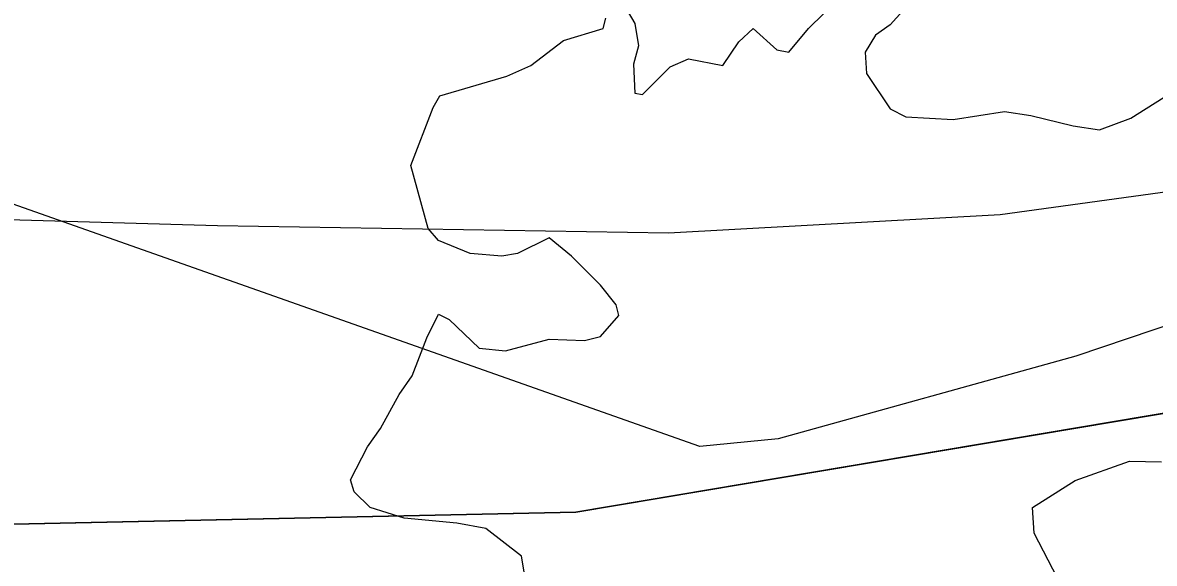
# Model space of a CAD drawing. Extents: x -706130 to -698555, y -971544 to -967260.
# Drawn here: x -705630.4 to -705576.6, y -969774.5 to -969748.8 of the extents above; entities that cross this region are included whole.
import ezdxf

# ---------------------------------------------------------------- set-up
doc = ezdxf.new("R2010")
doc.units = 0
for name, color, linetype in [('KN_Hranice_parcel', 7, 'Continuous'), ('KN_Polygon parcely', 7, 'Continuous'), ('KN_POZEMKY_14_OSTATNI PLOCHA', 7, 'Continuous'), ('KN_POZEMKY_7_TTP', 7, 'Continuous'), ('KN_VYUZITI_14_ostatni plocha_dráha', 7, 'Continuous'), ('Koridor pro optimalizaci dráhy_N', 7, 'Continuous'), ('Koridor pro optimalizaci dráhy_N_ŠRAFY', 7, 'Continuous'), ('OP lesa 30 m', 7, 'Continuous'), ('Plochy doprava drážní S', 7, 'Continuous'), ('Plochy smíšené nezastavěného území všeobecné S', 7, 'Continuous'), ('Regulační bloky v krajině S', 7, 'Continuous'), ('Regulační bloky zastavěné S', 7, 'Continuous'), ('VPS dopravni infrastruktury_obrys N', 7, 'Continuous'), ('VPS dopravni infrastruktury_plochy N', 7, 'Continuous'), ('Zábory hodnocené - koridory', 7, 'Continuous'), ('Záplavové území stanovene S', 7, 'Continuous'), ('Záplavového území_aktivní zóna S', 7, 'Continuous')]:
    doc.layers.add(name, color=color, linetype=linetype)

msp = doc.modelspace()

# ---------------------------------------------------------------- linework, layer by layer
at = {"layer": 'KN_Hranice_parcel'}
msp.add_lwpolyline([(-705527.21, -969763.54), (-705544.83, -969765.75), (-705560.59, -969764.78), (-705604.11, -969772.09), (-705636.75, -969772.79), (-705671.35, -969761.75)], dxfattribs=at)
at = {"layer": 'KN_Polygon parcely'}
for points in [[(-705569.38, -969733.84), (-705580.77, -969733.93), (-705588.07, -969733.69), (-705594.65, -969734.09), (-705594.64, -969735.27), (-705604, -969743.15), (-705610.42, -969736.41), (-705612.84, -969736.78), (-705616.83, -969736.94), (-705618.33, -969737.48), (-705615.25, -969746.68), (-705637.76, -969748.3), (-705641.77, -969761.91), (-705657.69, -969762.2), (-705667.64, -969758.09), (-705671.35, -969761.75), (-705636.75, -969772.79), (-705604.11, -969772.09), (-705560.59, -969764.78)], [(-705560.59, -969764.78), (-705604.11, -969772.09), (-705636.75, -969772.79), (-705671.35, -969761.75), (-705670.04, -969766.19), (-705671.35, -969773.3), (-705669.13, -969775.76), (-705601.91, -969799.49), (-705588.96, -969798.21), (-705571.55, -969793.37)]]:
    msp.add_lwpolyline(points, dxfattribs=at)
at = {"layer": 'KN_POZEMKY_14_OSTATNI PLOCHA'}
for p, q in [((-705604.11, -969772.09), (-705560.59, -969764.78)), ((-705636.75, -969772.79), (-705604.11, -969772.09))]:
    msp.add_line(p, q, dxfattribs=at)
at = {"layer": 'KN_POZEMKY_7_TTP'}
for p, q in [((-705560.59, -969764.78), (-705604.11, -969772.09)), ((-705604.11, -969772.09), (-705636.75, -969772.79))]:
    msp.add_line(p, q, dxfattribs=at)
at = {"layer": 'KN_VYUZITI_14_ostatni plocha_dráha'}
for p, q in [((-705604.11, -969772.09), (-705560.59, -969764.78)), ((-705636.75, -969772.79), (-705604.11, -969772.09))]:
    msp.add_line(p, q, dxfattribs=at)
at = {"layer": 'Koridor pro optimalizaci dráhy_N'}
msp.add_lwpolyline([(-705571.55, -969793.37), (-705588.96, -969798.21), (-705601.91, -969799.49), (-705614.74, -969798.03), (-705669.13, -969775.76), (-705671.35, -969773.3), (-705674.25, -969770.09), (-705673.22, -969765.96), (-705674.61, -969758.75), (-705669.06, -969753.75), (-705658.92, -969757.72), (-705644.87, -969757.8), (-705621.123, -969758.479), (-705599.713, -969758.829), (-705583.954, -969757.962), (-705560.718, -969754.751)], dxfattribs=at)
at = {"layer": 'Koridor pro optimalizaci dráhy_N_ŠRAFY'}
msp.add_lwpolyline([(-705571.55, -969793.37), (-705588.96, -969798.21), (-705601.91, -969799.49), (-705614.74, -969798.03), (-705669.13, -969775.76), (-705671.35, -969773.3), (-705674.25, -969770.09), (-705673.22, -969765.96), (-705674.61, -969758.75), (-705669.06, -969753.75), (-705658.92, -969757.72), (-705644.87, -969757.8), (-705621.123, -969758.479), (-705599.713, -969758.829), (-705583.954, -969757.962), (-705560.718, -969754.751)], dxfattribs=at)
at = {"layer": 'OP lesa 30 m'}
msp.add_lwpolyline([(-705564.227, -969758.8), (-705572.961, -969762.187), (-705580.366, -969764.683), (-705594.494, -969768.611), (-705598.218, -969768.979), (-705642.987, -969753.174)], dxfattribs=at)
at = {"layer": 'Plochy doprava drážní S'}
msp.add_lwpolyline([(-705527.21, -969763.54), (-705544.83, -969765.75), (-705560.59, -969764.78), (-705604.11, -969772.09), (-705636.75, -969772.79)], dxfattribs=at)
at = {"layer": 'Plochy smíšené nezastavěného území všeobecné S'}
msp.add_lwpolyline([(-705636.75, -969772.79), (-705604.11, -969772.09), (-705560.59, -969764.78), (-705544.83, -969765.75), (-705527.21, -969763.54)], dxfattribs=at)
at = {"layer": 'Regulační bloky v krajině S'}
msp.add_lwpolyline([(-705636.75, -969772.79), (-705604.11, -969772.09), (-705560.59, -969764.78), (-705544.83, -969765.75), (-705527.21, -969763.54)], dxfattribs=at)
at = {"layer": 'Regulační bloky zastavěné S'}
msp.add_lwpolyline([(-705527.21, -969763.54), (-705544.83, -969765.75), (-705560.59, -969764.78), (-705604.11, -969772.09), (-705636.75, -969772.79)], dxfattribs=at)
at = {"layer": 'VPS dopravni infrastruktury_obrys N'}
msp.add_lwpolyline([(-705571.55, -969793.37), (-705588.96, -969798.21), (-705601.91, -969799.49), (-705614.74, -969798.03), (-705669.13, -969775.76), (-705671.35, -969773.3), (-705674.25, -969770.09), (-705673.22, -969765.96), (-705674.61, -969758.75), (-705669.06, -969753.75), (-705658.92, -969757.72), (-705644.87, -969757.8), (-705621.123, -969758.479), (-705599.713, -969758.829), (-705583.954, -969757.962), (-705560.718, -969754.751)], dxfattribs=at)
at = {"layer": 'VPS dopravni infrastruktury_plochy N'}
msp.add_lwpolyline([(-705571.55, -969793.37), (-705588.96, -969798.21), (-705601.91, -969799.49), (-705614.74, -969798.03), (-705669.13, -969775.76), (-705671.35, -969773.3), (-705674.25, -969770.09), (-705673.22, -969765.96), (-705674.61, -969758.75), (-705669.06, -969753.75), (-705658.92, -969757.72), (-705644.87, -969757.8), (-705621.123, -969758.479), (-705599.713, -969758.829), (-705583.954, -969757.962), (-705560.718, -969754.751)], dxfattribs=at)
at = {"layer": 'Zábory hodnocené - koridory'}
msp.add_lwpolyline([(-705571.55, -969793.37), (-705588.96, -969798.21), (-705601.91, -969799.49), (-705614.74, -969798.03), (-705669.13, -969775.76), (-705671.35, -969773.3), (-705674.25, -969770.09), (-705673.22, -969765.96), (-705674.61, -969758.75), (-705669.06, -969753.75), (-705658.92, -969757.72), (-705644.87, -969757.8), (-705621.123, -969758.479), (-705599.713, -969758.829), (-705583.954, -969757.962), (-705560.718, -969754.751)], dxfattribs=at)
at = {"layer": 'Záplavové území stanovene S'}
msp.add_lwpolyline([(-705581.23, -969775.23), (-705582.348, -969773.098), (-705582.422, -969771.875), (-705580.404, -969770.596), (-705577.822, -969769.678), (-705576.302, -969769.698)], dxfattribs=at)
at = {"layer": 'Záplavového území_aktivní zóna S'}
for points in [[(-705602.562, -969746.75), (-705601.312, -969748.875), (-705601.125, -969749.938), (-705601.375, -969750.812), (-705601.312, -969752.188), (-705600.938, -969752.25), (-705599.625, -969750.938), (-705598.75, -969750.562), (-705597.125, -969750.875), (-705596.375, -969749.75), (-705595.688, -969749.125), (-705594.562, -969750.125), (-705594, -969750.25), (-705593.062, -969749.125), (-705591.625, -969747.688)], [(-705588.125, -969747.75), (-705589.188, -969748.938), (-705589.875, -969749.438), (-705590.375, -969750.25), (-705590.312, -969751.25), (-705589.188, -969752.938), (-705588.438, -969753.312), (-705586.188, -969753.438), (-705583.75, -969753.062), (-705582.5, -969753.25), (-705580.5, -969753.75), (-705579.25, -969753.938), (-705577.75, -969753.375), (-705575.875, -969752.188)], [(-705606.562, -969774.938), (-705606.688, -969774.188), (-705608.375, -969772.875), (-705609.75, -969772.625), (-705612.25, -969772.375), (-705613.875, -969771.875), (-705614.625, -969771.125), (-705614.812, -969770.562), (-705614, -969769), (-705613.375, -969768.125), (-705612.5, -969766.5), (-705611.875, -969765.625), (-705611.188, -969763.812), (-705610.625, -969762.688), (-705610.125, -969762.938), (-705608.688, -969764.312), (-705607.438, -969764.438), (-705605.375, -969763.875), (-705603.688, -969763.938), (-705602.938, -969763.75), (-705602.062, -969762.75), (-705602.188, -969762.25), (-705602.938, -969761.312), (-705604.312, -969759.938), (-705605.375, -969759.062), (-705606.875, -969759.812), (-705607.625, -969759.938), (-705609.125, -969759.812), (-705610.625, -969759.188), (-705611.125, -969758.625), (-705611.938, -969755.625), (-705610.875, -969752.875), (-705610.562, -969752.312), (-705607.375, -969751.375), (-705606.25, -969750.875), (-705604.688, -969749.688), (-705602.812, -969749.125), (-705602.688, -969748.625)]]:
    msp.add_lwpolyline(points, dxfattribs=at)

doc.saveas('drawing.dxf')
